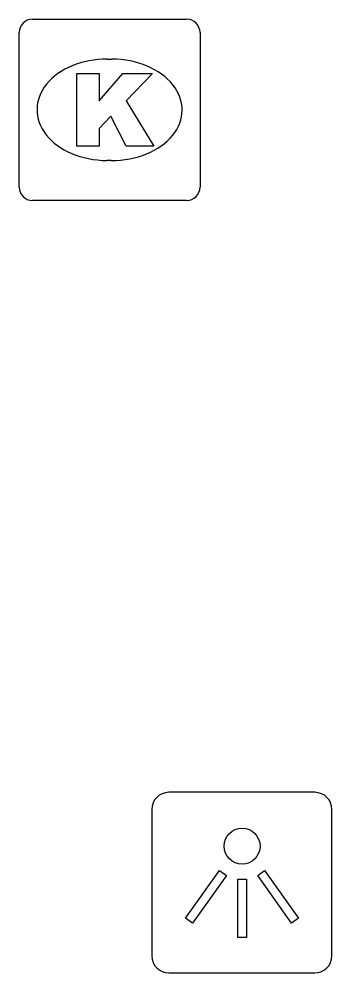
# Model space of a CAD drawing. Extents: x 160457 to 162082, y 388340 to 389736.
# Drawn here: x 161064.85 to 161066.58, y 388878.01 to 388883.28 of the extents above; entities that cross this region are included whole.
import ezdxf

# ---------------------------------------------------------------- set-up
doc = ezdxf.new("R2010")
doc.units = 0
doc.layers.add('IMGEO_Kolk', color=7, linetype='Continuous')
doc.layers.add('IMGEO_Lichtpunt', color=7, linetype='Continuous')

msp = doc.modelspace()

# ---------------------------------------------------------------- linework, layer by layer
at = {"layer": 'IMGEO_Kolk'}
for p, q in [((161064.9269, 388883.2765), (161065.7791, 388883.2765)), ((161064.8525, 388882.3499), (161064.8525, 388883.2021)), ((161065.8535, 388883.2021), (161065.8535, 388882.3499)), ((161065.3405, 388883.0557), (161065.3655, 388883.0557)), ((161065.3625, 388882.4963), (161065.3376, 388882.4963)), ((161065.7791, 388882.2755), (161064.9269, 388882.2755))]:
    msp.add_line(p, q, dxfattribs=at)
for points in [[(161064.9269, 388883.2765), (161065.7791, 388883.2765)], [(161064.8525, 388882.3499), (161064.8525, 388883.2021)], [(161065.8535, 388883.2021), (161065.8535, 388882.3499)], [(161065.1727, 388882.976), (161065.2962, 388882.976), (161065.2962, 388882.8248), (161065.4258, 388882.976), (161065.5904, 388882.976), (161065.4443, 388882.8251), (161065.5969, 388882.576), (161065.4446, 388882.576), (161065.3603, 388882.7402), (161065.2962, 388882.6732), (161065.2962, 388882.576), (161065.1727, 388882.576), (161065.1727, 388882.976)], [(161065.7791, 388882.2755), (161064.9269, 388882.2755)]]:
    msp.add_lwpolyline(points, dxfattribs=at)
for centre, start, end in [((161064.929, 388883.2), 91.552, 178.448), ((161064.929, 388883.2), 91.552, 178.448), ((161065.777, 388883.2), 1.552, 88.448), ((161065.777, 388883.2), 1.552, 88.448), ((161064.929, 388882.352), 181.552, 268.448), ((161064.929, 388882.352), 181.552, 268.448), ((161065.777, 388882.352), 271.552, 358.448), ((161065.777, 388882.352), 271.552, 358.448)]:
    msp.add_arc(centre, 0.0765, start, end, dxfattribs=at)
for centre, major_axis, ratio, start_param, end_param in [((161065.339, 388882.776), (-0.3872, 0.002), 0.722429, 4.712389, 7.853982), ((161065.364, 388882.776), (-0.3901, 0.002), 0.717154, 1.570796, 4.712389)]:
    msp.add_ellipse(centre, major_axis=major_axis, ratio=ratio, start_param=start_param, end_param=end_param, dxfattribs=at)
at = {"layer": 'IMGEO_Lichtpunt'}
for p, q in [((161066.4876, 388879.0101), (161065.6805, 388879.0101)), ((161066.4876, 388879.0101), (161065.6805, 388879.0101)), ((161065.5858, 388878.9155), (161065.5858, 388878.1083)), ((161065.5858, 388878.9155), (161065.5858, 388878.1083)), ((161066.5823, 388878.1083), (161066.5823, 388878.9155)), ((161066.5823, 388878.1083), (161066.5823, 388878.9155)), ((161065.6805, 388878.0137), (161066.4876, 388878.0137)), ((161065.6805, 388878.0137), (161066.4876, 388878.0137))]:
    msp.add_line(p, q, dxfattribs=at)
for points in [[(161065.9602, 388878.5788), (161065.9987, 388878.5513), (161065.8114, 388878.2889), (161065.7729, 388878.3164), (161065.9602, 388878.5788)], [(161066.1716, 388878.5511), (161066.2102, 388878.5785), (161066.3969, 388878.3156), (161066.3583, 388878.2882), (161066.1716, 388878.5511)], [(161066.0617, 388878.5311), (161066.109, 388878.5311), (161066.109, 388878.2087), (161066.0617, 388878.2087), (161066.0617, 388878.5311)]]:
    msp.add_lwpolyline(points, dxfattribs=at)
msp.add_circle((161066.0854, 388878.7134), 0.0994, dxfattribs=at)
for centre, start, end in [((161065.6805, 388878.9155), 90, 180), ((161065.6805, 388878.9155), 90, 180), ((161066.4876, 388878.9155), 0, 90), ((161066.4876, 388878.9155), 0, 90), ((161065.6805, 388878.1083), 180, 270), ((161065.6805, 388878.1083), 180, 270), ((161066.4876, 388878.1083), 270, 0), ((161066.4876, 388878.1083), 270, 360)]:
    msp.add_arc(centre, 0.0946, start, end, dxfattribs=at)

doc.saveas('drawing.dxf')
